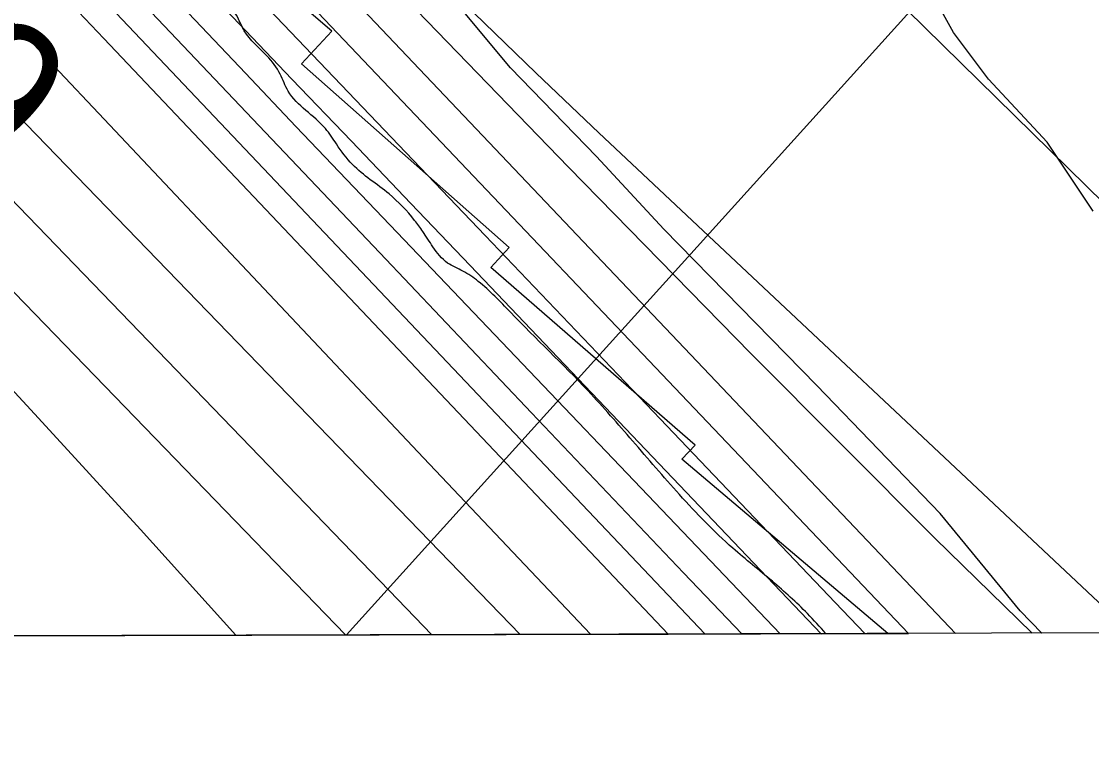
# Model space of a CAD drawing. Extents: x 3355677 to 3393573, y 612928 to 638357.
# Drawn here: x 3378130 to 3378644, y 618312 to 618655 of the extents above; entities that cross this region are included whole.
import ezdxf

# ---------------------------------------------------------------- set-up
doc = ezdxf.new("R2010")
doc.units = 0
for name, color, linetype in [('V-GRID-FRAM', 7, 'Continuous'), ('V-RIVR-EDGE', 7, 'Continuous'), ('V-RIVR-RANG', 7, 'Continuous'), ('V-RRAP-RVMT', 7, 'Continuous'), ('V-SITE-VEGE', 7, 'Continuous'), ('V-TOPO-DPTH', 7, 'Continuous'), ('V-TOPO-MAJR', 7, 'Continuous'), ('V-TOPO-MINR', 7, 'Continuous'), ('V-TOPO-WATR', 7, 'Continuous'), ('V-WETL-SWMP', 7, 'Continuous')]:
    doc.layers.add(name, color=color, linetype=linetype)

msp = doc.modelspace()

# ---------------------------------------------------------------- linework, layer by layer
at = {"layer": 'V-GRID-FRAM'}
msp.add_lwpolyline([(3359767.89, 636495.86), (3391341.63, 636578.52), (3391397.17, 618394.77), (3359807.56, 618312.07), (3359767.89, 636495.86)], dxfattribs=at)
at = {"layer": 'V-RIVR-EDGE'}
msp.add_spline([(3378516.49, 618361.05), (3378507.6, 618370.69), (3378490.73, 618386.23), (3378471.74, 618402.14), (3378446.08, 618427.92), (3378423.59, 618453.7), (3378402.15, 618477.72), (3378364.89, 618515.51), (3378349.43, 618530.35), (3378342.04, 618535.3), (3378334.65, 618539.2), (3378327.62, 618546.97), (3378322.71, 618554.38), (3378318.84, 618559.67), (3378306.54, 618572.39), (3378288.96, 618586.53), (3378281.23, 618596.41), (3378275.96, 618603.83), (3378258.04, 618621.84), (3378254.18, 618629.96), (3378247.86, 618638.78), (3378236.96, 618650.79), (3378233.81, 618657.14), (3378231.35, 618661.38), (3378222.57, 618670.56), (3378197.97, 618699.87), (3378183.21, 618714), (3378173.72, 618726.71), (3378162.47, 618734.49), (3378158.95, 618737.67), (3378158.61, 618741.54), (3378158.26, 618744.72), (3378155.81, 618749.66), (3378152.29, 618753.19), (3378146.31, 618755.67), (3378143.5, 618758.85), (3378140, 618769.43), (3378130.53, 618786.72), (3378121.05, 618799.43), (3378116.48, 618802.96), (3378111.54, 618803.33), (3378106.96, 618803.69), (3378107.68, 618808.27), (3378105.22, 618811.8), (3378096.08, 618818.87), (3378090.1, 618823.82), (3378078.84, 618830.54), (3378077.08, 618832.66), (3378071.83, 618844.3), (3378067.97, 618853.12), (3378067.98, 618856.29), (3378066.58, 618858.76), (3378058.13, 618863.01), (3378052.16, 618871.83), (3378044.1, 618888.77), (3378037.43, 618898.65), (3378027.59, 618911.01), (3378012.81, 618918.45), (3378000.84, 618924.11), (3377993.11, 618932.59), (3377988.55, 618941.06), (3377985.4, 618949.52), (3377982.24, 618954.46), (3377974.51, 618963.29), (3377969.24, 618967.89), (3377966.79, 618973.88), (3377960.81, 618977.77), (3377955.52, 618978.84), (3377954.83, 618983.07), (3377951.31, 618985.9), (3377937.58, 618991.22), (3377933.72, 618995.46), (3377918.25, 619012.76), (3377900.33, 619032.19), (3377899.99, 619037.47), (3377897.54, 619041.71), (3377893.67, 619045.59), (3377886.27, 619044.91), (3377882.39, 619044.92), (3377878.87, 619047.39), (3377875.72, 619053.74), (3377866.93, 619063.28), (3377843.02, 619083.78), (3377840.22, 619089.42), (3377839.18, 619096.12), (3377836.71, 619097.89), (3377833.19, 619098.25), (3377832.49, 619100.01), (3377831.44, 619103.89), (3377828.98, 619106.01), (3377820.18, 619110.97), (3377809.64, 619121.21), (3377795.58, 619135.69), (3377778.71, 619154.76), (3377773.79, 619160.41), (3377758.67, 619171.37), (3377751.64, 619178.79), (3377734.41, 619195.04), (3377715.08, 619215.53), (3377698.93, 619236.36), (3377689.44, 619246.6), (3377686.28, 619253.66), (3377675.73, 619259.67), (3377669.05, 619265.33), (3377666.24, 619269.92), (3377662.02, 619272.39), (3377656.38, 619274.17), (3377649.7, 619279.47), (3377628.6, 619296.08), (3377619.46, 619304.56), (3377610.32, 619314.45), (3377594.85, 619326.47), (3377585.71, 619336.01), (3377577.62, 619344.49), (3377561.44, 619355.45), (3377551.95, 619364.63), (3377544.22, 619374.17), (3377540.72, 619384.04), (3377539.32, 619385.81), (3377536.15, 619386.87), (3377528.75, 619389.01), (3377525.59, 619391.83), (3377523.49, 619398.53), (3377519.99, 619409.11), (3377509.1, 619421.12), (3377504.18, 619425.71), (3377489.74, 619431.04), (3377482.35, 619435.28), (3377478.49, 619440.93), (3377476.38, 619443.05), (3377471.46, 619446.94), (3377465.14, 619455.41), (3377463.39, 619460), (3377454.25, 619470.59), (3377432.47, 619495.66), (3377419.12, 619513.31), (3377396.28, 619540.15), (3377376.96, 619562.4), (3377360.09, 619581.12), (3377353.41, 619589.94), (3377348.5, 619598.76), (3377341.83, 619607.59), (3377323.55, 619623.49), (3377313.35, 619633.38), (3377305.61, 619638.33), (3377297.52, 619644.7), (3377297.53, 619647.87), (3377297.54, 619650.69), (3377294.03, 619656.69), (3377285.24, 619666.58), (3377279.28, 619677.16), (3377274.01, 619683.52), (3377265.56, 619688.47), (3377258.89, 619694.83), (3377253.62, 619705.06), (3377251.89, 619714.93), (3377248.03, 619720.93), (3377245.57, 619724.46), (3377241.7, 619727.64), (3377232.89, 619728.37), (3377223.38, 619730.86), (3377212.47, 619733.35), (3377204.37, 619737.6), (3377200.86, 619740.08), (3377195.22, 619741.15), (3377185.71, 619741.17), (3377172.33, 619748.61), (3377155.8, 619761.33), (3377143.16, 619778.28), (3377132.62, 619792.4), (3377131.93, 619797.33), (3377130.18, 619802.27), (3377123.51, 619811.1), (3377116.49, 619822.04), (3377110.17, 619832.98), (3377098.6, 619854.85), (3377095.09, 619862.97), (3377087.73, 619876.73), (3377081.41, 619884.85), (3377075.78, 619891.2), (3377063.5, 619909.91), (3377063.15, 619913.08), (3377058.59, 619921.55), (3377041.74, 619947.67), (3377035.78, 619957.9), (3377024.88, 619970.26), (3377017.51, 619982.26), (3377008.73, 619991.09), (3377000.99, 619999.22), (3376998.89, 620003.1), (3376997.85, 620008.39), (3376993.28, 620014.39), (3376981.69, 620029.57), (3376966.57, 620041.59), (3376947.93, 620056.08), (3376931.04, 620066.69), (3376914.5, 620075.54), (3376905.71, 620081.91), (3376896.22, 620095.67), (3376889.56, 620109.08), (3376877.63, 620128.14), (3376863.24, 620153.19), (3376850.61, 620175.78), (3376840.44, 620195.18), (3376834.13, 620206.12), (3376830.62, 620213.88), (3376827.11, 620219.88), (3376766.3, 620280.64), (3376733.96, 620311.73), (3376710.76, 620332.22), (3376680.51, 620356.61), (3376664.69, 620368.98), (3376652.37, 620376.06), (3376623.52, 620393.4), (3376605.58, 620405.78), (3376585.52, 620418.86), (3376578.14, 620424.17), (3376571.8, 620428.06), (3376565.46, 620427.02), (3376541.18, 620440.12), (3376536.96, 620446.47), (3376535.22, 620453.17), (3376537.71, 620461.97), (3376537.72, 620466.2), (3376535.61, 620469.03), (3376529.98, 620470.8), (3376523.63, 620470.11), (3376520.11, 620471.53), (3376509.21, 620481.07), (3376501.13, 620489.55), (3376495.52, 620499.78), (3376489.55, 620510.72), (3376487.1, 620514.95), (3376486.05, 620518.13), (3376484.29, 620520.6), (3376464.95, 620537.91), (3376449.83, 620547.47), (3376433.64, 620556.31), (3376408.32, 620577.17), (3376393.54, 620585.66), (3376376.29, 620593.81), (3376351.66, 620606.2), (3376335.11, 620613.29), (3376324.56, 620620.01), (3376307.31, 620625.34), (3376296.04, 620630.65), (3376270.36, 620648.34), (3376252.78, 620662.12), (3376242.94, 620672.72), (3376238.01, 620675.9), (3376233.43, 620676.62), (3376229.56, 620679.09), (3376210.93, 620695.35), (3376192.64, 620709.84), (3376157.47, 620736.71), (3376139.88, 620750.14), (3376127.93, 620761.8), (3376118.44, 620769.58), (3376106.12, 620776.3), (3376072.01, 620806.34), (3376048.47, 620834.23), (3376004.89, 620878.04), (3375983.1, 620902.76), (3375960.97, 620929.59), (3375953.95, 620939.83), (3375949.03, 620948.3), (3375944.83, 620957.82), (3375936.05, 620971.59), (3375912.87, 621001.6), (3375906.89, 621006.9), (3375899.52, 621016.43), (3375896.01, 621023.48), (3375881.26, 621042.55), (3375856.32, 621075.38), (3375835.59, 621097.28), (3375809.57, 621122.72), (3375786.01, 621142.15), (3375742.74, 621169.75), (3375706.5, 621193.09), (3375654.8, 621233.74), (3375605.57, 621273.68), (3375571.82, 621307.24), (3375559.88, 621321.37), (3375554.61, 621330.89), (3375550.75, 621336.89), (3375547.94, 621339.72), (3375541.25, 621342.56), (3375536.33, 621345.74), (3375533.51, 621347.86), (3375528.24, 621352.81), (3375524.03, 621359.16), (3375521.22, 621361.99), (3375518.76, 621365.16), (3375514.54, 621369.76), (3375499.05, 621375.43), (3375478.63, 621382.53), (3375451.52, 621393.17), (3375434.62, 621398.5), (3375424.77, 621404.51), (3375412.44, 621407.36), (3375405.76, 621410.55), (3375395.2, 621414.45), (3375385.69, 621417.29), (3375374.07, 621420.49), (3375363.5, 621420.87), (3375351.51, 621419.14), (3375336.69, 621411.07), (3375326.11, 621405.81), (3375315.54, 621405.48), (3375306.73, 621408.33), (3375297.58, 621412.93), (3375285.62, 621419.3), (3375281.41, 621425.65), (3375276.14, 621431.66), (3375271.91, 621433.78), (3375264.16, 621435.21), (3375259.93, 621435.22), (3375254.65, 621435.24), (3375251.48, 621435.24), (3375245.49, 621436.31), (3375239.86, 621437.74), (3375215.21, 621444.49), (3375187.39, 621452.67), (3375156.75, 621461.2), (3375150.77, 621464.74), (3375147.25, 621465.8), (3375142.67, 621466.87), (3375137.39, 621467.94), (3375132.1, 621468.31), (3375129.64, 621468.32), (3375105.35, 621477.18), (3375084.93, 621485.69), (3375080.36, 621489.23), (3375075.08, 621491.35), (3375067.33, 621492.43), (3375058.88, 621497.03), (3375037.06, 621506.95), (3374951.91, 621556.5), (3374890.69, 621595.76), (3374838.99, 621635), (3374815.41, 621649.51), (3374801.34, 621657.65)], degree=3, dxfattribs=at)
at = {"layer": 'V-RIVR-RANG'}
msp.add_line((3378769.29, 618895.28), (3378286.13, 618360.45), dxfattribs=at)
at = {"layer": 'V-RRAP-RVMT'}
for p, q in [((3378278.98, 618650.62), (3378181.61, 618734.94)), ((3378264.53, 618634.87), (3378278.98, 618650.62)), ((3378364.19, 618546.72), (3378264.53, 618634.87)), ((3378355.4, 618536.99), (3378364.19, 618546.72)), ((3378453.57, 618451.58), (3378355.4, 618536.99)), ((3378447.2, 618444.99), (3378453.57, 618451.58)), ((3378546.23, 618361.13), (3378447.2, 618444.99)), ((3378030.91, 618359.78), (3378546.23, 618361.13))]:
    msp.add_line(p, q, dxfattribs=at)
at = {"layer": 'V-SITE-VEGE'}
for p, q in [((3378364.86, 618632.97), (3378320.51, 618686.26)), ((3378406.17, 618590.38), (3378364.86, 618632.97)), ((3378438.51, 618555.47), (3378406.17, 618590.38)), ((3378512.15, 618480.35), (3378438.51, 618555.47)), ((3378571.43, 618418.82), (3378512.15, 618480.35)), ((3378609.79, 618372.05), (3378571.43, 618418.82)), ((3378620.26, 618361.32), (3378609.79, 618372.05)), ((3378843.88, 618361.91), (3378620.26, 618361.32))]:
    msp.add_line(p, q, dxfattribs=at)
at = {"layer": 'V-TOPO-DPTH'}
for points in [[(3378514.15, 618361.04), (3378556.16, 618361.15), (3378222.56, 618712.12), (3378209.07, 618726.29), (3378195.58, 618740.46), (3378182.07, 618754.61), (3378168.56, 618768.76), (3377994.99, 618950.3), (3377937.03, 619010.72), (3377878.95, 619071.02), (3377820.68, 619131.14), (3377762.28, 619191.13), (3377673.92, 619281.62), (3377659.61, 619296.27), (3377645.29, 619310.92), (3377630.96, 619325.57), (3377616.64, 619340.21), (3377422.93, 619538.09), (3377378.33, 619584.6), (3377334.39, 619631.71), (3377291.44, 619679.73), (3377249.15, 619728.35), (3377196.86, 619789.73), (3376629.45, 620400.83)], [(3378476.02, 618360.94), (3378448.01, 618390.37), (3378375.02, 618467.18), (3378302.07, 618544.02), (3378204.39, 618646.98), (3378180.3, 618672.37), (3378156.2, 618697.74), (3378132.09, 618723.11), (3378107.97, 618748.46), (3378083.82, 618773.79), (3378059.62, 618799.07), (3378035.36, 618824.29), (3378011.06, 618849.47), (3377654.1, 619218.36), (3377630.45, 619242.73), (3377606.74, 619267.05), (3377582.95, 619291.29), (3377559.11, 619315.48), (3377535.23, 619339.63), (3377511.35, 619363.79), (3377487.48, 619387.94), (3377463.6, 619412.1), (3377132.12, 619747.52), (3377122.42, 619757.43)], [(3378369.48, 618360.66), (3378107.77, 618630.99), (3378105.54, 618633.31), (3378103.3, 618635.62), (3378100.96, 618638.07), (3378099.49, 618639.64), (3378098.71, 618640.5), (3378096.55, 618642.88), (3378093.62, 618646.11), (3378090.67, 618649.34), (3377711.84, 619063.27), (3377687.62, 619089.53), (3377663.27, 619115.66), (3377638.71, 619141.61), (3377614.03, 619167.43), (3377577.27, 619205.59), (3377570.84, 619212.22), (3377564.39, 619218.82), (3377557.9, 619225.39), (3377551.37, 619231.92), (3377089.65, 619691.99)], [(3377089.65, 619691.99), (3377551.37, 619231.92), (3377557.9, 619225.39), (3377564.39, 619218.82), (3377570.84, 619212.22), (3377577.27, 619205.59), (3377614.03, 619167.43), (3377638.71, 619141.61), (3377663.27, 619115.66), (3377687.62, 619089.53), (3377711.84, 619063.27), (3378090.67, 618649.34), (3378093.62, 618646.11), (3378096.55, 618642.88), (3378098.71, 618640.5), (3378099.49, 618639.64), (3378100.96, 618638.07), (3378103.3, 618635.62), (3378105.54, 618633.31), (3378107.77, 618630.99), (3378369.48, 618360.66)], [(3377298.46, 619514.44), (3377550.44, 619262.16), (3377564.24, 619248.26), (3377578, 619234.32), (3377591.68, 619220.31), (3377605.31, 619206.25), (3377683.76, 619124.9), (3377736.44, 619070), (3377788.94, 619014.93), (3377841.17, 618959.59), (3377893.21, 618904.09), (3378072.94, 618711.43), (3378097.07, 618685.6), (3378121.23, 618659.8), (3378145.43, 618634.04), (3378169.66, 618608.3), (3378323.13, 618445.51), (3378403.35, 618360.75)], [(3377298.46, 619514.44), (3377550.44, 619262.16), (3377564.24, 619248.26), (3377578, 619234.32), (3377591.68, 619220.31), (3377605.31, 619206.25), (3377683.76, 619124.9), (3377736.44, 619070), (3377788.94, 619014.93), (3377841.17, 618959.59), (3377893.21, 618904.09), (3378072.94, 618711.43), (3378097.07, 618685.6), (3378121.23, 618659.8), (3378145.43, 618634.04), (3378169.66, 618608.3), (3378323.13, 618445.51), (3378403.35, 618360.75), (3378369.48, 618360.66)], [(3377466.88, 619440.83), (3377519.02, 619389.18), (3377617.86, 619291.46), (3377620.62, 619288.72), (3377623.38, 619285.98), (3377626.12, 619283.22), (3377628.86, 619280.46), (3377646.88, 619262.23), (3377658.6, 619250.33), (3377670.29, 619238.4), (3377681.95, 619226.43), (3377693.57, 619214.44), (3378168.96, 618722.35), (3378171.5, 618719.72), (3378174.03, 618717.08), (3378176.57, 618714.45), (3378179.1, 618711.81), (3378231.29, 618657.46), (3378259.89, 618627.62), (3378288.48, 618597.77), (3378317.03, 618567.88), (3378345.56, 618537.98), (3378514.15, 618361.04)], [(3377466.88, 619440.83), (3377519.02, 619389.18), (3377617.86, 619291.46), (3377620.62, 619288.72), (3377623.38, 619285.98), (3377626.12, 619283.22), (3377628.86, 619280.46), (3377646.88, 619262.23), (3377658.6, 619250.33), (3377670.29, 619238.4), (3377681.95, 619226.43), (3377693.57, 619214.44), (3378168.96, 618722.35), (3378171.5, 618719.72), (3378174.03, 618717.08), (3378176.57, 618714.45), (3378179.1, 618711.81), (3378231.29, 618657.46), (3378259.89, 618627.62), (3378288.48, 618597.77), (3378317.03, 618567.88), (3378345.56, 618537.98), (3378514.15, 618361.04)], [(3377424.98, 619418.97), (3377480.69, 619362.78), (3377549.54, 619293.5), (3377570.85, 619271.97), (3377592.09, 619250.38), (3377613.25, 619228.7), (3377634.34, 619206.95), (3377810.89, 619024.16), (3377865.93, 618966.98), (3377920.83, 618909.68), (3377975.55, 618852.2), (3378030.14, 618794.6), (3378108.77, 618711.35), (3378123.95, 618695.28), (3378139.13, 618679.22), (3378154.32, 618663.17), (3378169.52, 618647.12), (3378440.7, 618360.85), (3378476.02, 618360.94)], [(3378403.35, 618360.75), (3378440.7, 618360.85), (3378169.52, 618647.12), (3378154.32, 618663.17), (3378139.13, 618679.22), (3378123.95, 618695.28), (3378108.77, 618711.35), (3378030.14, 618794.6), (3377975.55, 618852.2), (3377920.83, 618909.68), (3377865.93, 618966.98), (3377810.89, 619024.16), (3377634.34, 619206.95), (3377613.25, 619228.7), (3377592.09, 619250.38), (3377570.85, 619271.97), (3377549.54, 619293.5), (3377480.69, 619362.78), (3377424.98, 619418.97)], [(3378514.15, 618361.04), (3378476.02, 618360.94), (3378448.01, 618390.37), (3378375.02, 618467.18), (3378302.07, 618544.02), (3378204.39, 618646.98), (3378180.3, 618672.37), (3378156.2, 618697.74), (3378132.09, 618723.11), (3378107.97, 618748.46), (3378083.82, 618773.79), (3378059.62, 618799.07), (3378035.36, 618824.29), (3378011.06, 618849.47), (3377654.1, 619218.36), (3377630.45, 619242.73), (3377606.74, 619267.05), (3377582.95, 619291.29), (3377559.11, 619315.48), (3377535.23, 619339.63), (3377511.35, 619363.79), (3377487.48, 619387.94), (3377463.6, 619412.1)], [(3378369.48, 618360.66), (3376767.5, 618356.47), (3376734.14, 618394.29), (3376681.43, 618455.32), (3376541.08, 618620.35)]]:
    msp.add_lwpolyline(points, dxfattribs=at)
at = {"layer": 'V-TOPO-MAJR'}
for points in [[(3377459.24, 619914.42), (3377734.01, 619507.13), (3377754.34, 619482.62), (3377774.97, 619458.38), (3377796.06, 619434.54), (3377817.47, 619410.97), (3377857.4, 619367.85), (3377899.2, 619323.12), (3377941.27, 619278.65), (3377983.75, 619234.56), (3378026.5, 619190.72), (3378282.27, 618930.82), (3378305.25, 618907.59), (3378328.31, 618884.43), (3378351.49, 618861.4), (3378374.74, 618838.44), (3378830.9, 618390.45)], [(3378663.12, 618361.43), (3378407.35, 618601.79), (3378377.18, 618630.5), (3378347.25, 618659.46), (3378317.69, 618688.79), (3378288.37, 618718.37), (3378237.08, 618770.77), (3378233.59, 618774.34), (3378230.12, 618777.93), (3378226.67, 618781.53), (3378223.22, 618785.14), (3378205.02, 618804.34), (3378192.49, 618817.56), (3378179.96, 618830.79), (3378167.43, 618844.02), (3378154.91, 618857.25), (3377684.22, 619355.18), (3377683.75, 619355.71), (3377683.49, 619356.05), (3377683.28, 619356.35), (3377683.18, 619356.5), (3377261.04, 619886.42)], [(3378327.08, 618360.55), (3378306.54, 618381.76), (3378101.82, 618593.73), (3378091.23, 618604.75), (3378080.67, 618615.79), (3378070.15, 618626.88), (3378059.68, 618638.01), (3378007.39, 618693.75), (3377970.91, 618732.87), (3377934.57, 618772.13), (3377898.47, 618811.6), (3377862.52, 618851.21), (3377565.04, 619180.83), (3377556.37, 619190.33), (3377547.62, 619199.75), (3377538.75, 619209.06), (3377529.8, 619218.3), (3377520.76, 619227.44), (3377511.65, 619236.51), (3377502.44, 619245.5), (3377493.18, 619254.42), (3377066.6, 619660.87)]]:
    msp.add_lwpolyline(points, dxfattribs=at)
at = {"layer": 'V-TOPO-MINR'}
for points in [[(3378556.16, 618361.15), (3378222.56, 618712.12), (3378209.07, 618726.29), (3378195.58, 618740.46), (3378182.07, 618754.61), (3378168.56, 618768.76), (3377994.99, 618950.3), (3377937.03, 619010.72), (3377878.95, 619071.02), (3377820.68, 619131.14), (3377762.28, 619191.13), (3377673.92, 619281.62), (3377659.61, 619296.27), (3377645.29, 619310.92), (3377630.96, 619325.57), (3377616.64, 619340.21), (3377422.93, 619538.09), (3377378.33, 619584.6), (3377334.39, 619631.71), (3377291.44, 619679.73), (3377249.15, 619728.35), (3377196.86, 619789.73), (3376629.45, 620400.83)], [(3378578.79, 618361.21), (3378245.37, 618712.28), (3378226.14, 618732.52), (3378206.91, 618752.75), (3378187.66, 618772.97), (3378168.42, 618793.19), (3378094.01, 618871.31), (3378037.48, 618930.53), (3377980.87, 618989.65), (3377924.12, 619048.65), (3377867.29, 619107.57), (3377685.68, 619295.39), (3377671.55, 619310.05), (3377657.44, 619324.74), (3377643.38, 619339.48), (3377629.34, 619354.24), (3377562.86, 619424.41), (3377516.06, 619474.68), (3377469.88, 619525.5), (3377209.73, 619831.83)], [(3378458.22, 618360.9), (3378169.4, 618665.56), (3378158.53, 618677.02), (3378147.67, 618688.49), (3378136.8, 618699.95), (3378125.94, 618711.41), (3378068.6, 618771.89), (3378029.01, 618813.54), (3377989.33, 618855.11), (3377949.53, 618896.56), (3377909.65, 618937.94), (3377649.23, 619207.33), (3377624.32, 619233.01), (3377599.33, 619258.63), (3377574.25, 619284.15), (3377549.11, 619309.61), (3377519.93, 619339.05), (3377480.17, 619379.2), (3377440.45, 619419.39), (3377400.77, 619459.63), (3377361.13, 619499.9), (3377132.43, 619732.5), (3377119.18, 619746.11), (3377106.02, 619759.8)], [(3378476.02, 618360.94), (3378448.01, 618390.37), (3378375.02, 618467.18), (3378302.07, 618544.02), (3378204.39, 618646.98), (3378180.3, 618672.37), (3378156.2, 618697.74), (3378132.09, 618723.11), (3378107.97, 618748.46), (3378083.82, 618773.79), (3378059.62, 618799.07), (3378035.36, 618824.29), (3378011.06, 618849.47), (3377654.1, 619218.36), (3377630.45, 619242.73), (3377606.74, 619267.05), (3377582.95, 619291.29), (3377559.11, 619315.48), (3377535.23, 619339.63), (3377511.35, 619363.79), (3377487.48, 619387.94), (3377463.6, 619412.1), (3377132.12, 619747.52), (3377122.42, 619757.43)], [(3378535.19, 618361.1), (3378520.91, 618376.1), (3378436.87, 618464.25), (3378352.79, 618552.36), (3378200.38, 618711.98), (3378192.48, 618720.25), (3378184.57, 618728.52), (3378176.66, 618736.78), (3378168.74, 618745.03), (3377845.68, 619081.34), (3377810.63, 619117.69), (3377775.49, 619153.95), (3377740.21, 619190.07), (3377704.84, 619226.1), (3377650.67, 619281.08), (3377642.3, 619289.54), (3377633.9, 619297.97), (3377625.47, 619306.36), (3377617.01, 619314.73), (3377168.34, 619756.44)], [(3377089.65, 619691.99), (3377551.37, 619231.92), (3377557.9, 619225.39), (3377564.39, 619218.82), (3377570.84, 619212.22), (3377577.27, 619205.59), (3377614.03, 619167.43), (3377638.71, 619141.61), (3377663.27, 619115.66), (3377687.62, 619089.53), (3377711.84, 619063.27), (3378090.67, 618649.34), (3378093.62, 618646.11), (3378096.55, 618642.88), (3378098.71, 618640.5), (3378099.49, 618639.64), (3378100.96, 618638.07), (3378103.3, 618635.62), (3378105.54, 618633.31), (3378107.77, 618630.99), (3378369.48, 618360.66)], [(3378285.58, 618360.44), (3378102.38, 618549.75), (3378081.26, 618571.64), (3378060.19, 618593.57), (3378039.19, 618615.57), (3378018.23, 618637.61), (3377875.33, 618788.39), (3377815.63, 618851.07), (3377755.73, 618913.54), (3377695.51, 618975.72), (3377635.09, 619037.7), (3377543.24, 619131.42), (3377528.46, 619146.26), (3377513.53, 619160.94), (3377498.35, 619175.36), (3377483.02, 619189.63), (3377060.84, 619575.92)], [(3378403.35, 618360.75), (3378323.13, 618445.51), (3378169.66, 618608.3), (3378145.43, 618634.04), (3378121.23, 618659.8), (3378097.07, 618685.6), (3378072.94, 618711.43), (3377893.21, 618904.09), (3377841.17, 618959.59), (3377788.94, 619014.93), (3377736.44, 619070), (3377683.76, 619124.9), (3377605.31, 619206.25), (3377591.68, 619220.31), (3377578, 619234.32), (3377564.24, 619248.26), (3377550.44, 619262.16), (3377298.46, 619514.44)], [(3378440.7, 618360.85), (3378169.52, 618647.12), (3378154.32, 618663.17), (3378139.13, 618679.22), (3378123.95, 618695.28), (3378108.77, 618711.35), (3378030.14, 618794.6), (3377975.55, 618852.2), (3377920.83, 618909.68), (3377865.93, 618966.98), (3377810.89, 619024.16), (3377634.34, 619206.95), (3377613.25, 619228.7), (3377592.09, 619250.38), (3377570.85, 619271.97), (3377549.54, 619293.5), (3377480.69, 619362.78), (3377424.98, 619418.97)], [(3378615.55, 618361.31), (3378568.88, 618406.97), (3378480.45, 618495.72), (3378392.77, 618585.21), (3378237.33, 618745.87), (3378227.94, 618755.62), (3378218.55, 618765.37), (3378209.2, 618775.16), (3378199.86, 618784.96), (3378149.9, 618837.52), (3378115.58, 618873.6), (3378081.23, 618909.65), (3378046.85, 618945.67), (3378012.45, 618981.67), (3377684.91, 619324.09)], [(3378494.43, 618360.99), (3378310.42, 618553.87), (3378286.11, 618579.37), (3378261.81, 618604.88), (3378237.54, 618630.4), (3378213.28, 618655.94), (3378181.15, 618689.78), (3378172.96, 618698.4), (3378164.76, 618707.02), (3378156.55, 618715.63), (3378148.33, 618724.24), (3378140.11, 618732.83), (3378131.87, 618741.42), (3378123.61, 618749.98), (3378115.34, 618758.54), (3377630.34, 619259.23), (3377622.34, 619267.46)], [(3378232.9, 618360.31), (3378187.01, 618411.1), (3378162.61, 618437.92), (3378138.09, 618464.64), (3378113.4, 618491.19), (3378088.59, 618517.64), (3378044.11, 618564.72), (3378041.45, 618567.54), (3378038.78, 618570.36), (3378036.1, 618573.16), (3378033.43, 618575.97), (3377595.69, 619034.11), (3377578.85, 619051.63), (3377561.95, 619069.09), (3377544.95, 619086.46), (3377527.89, 619103.77), (3377501.56, 619130.33), (3377497.59, 619134.28), (3377493.59, 619138.2), (3377489.54, 619142.07), (3377485.45, 619145.9), (3377423.89, 619202.93)]]:
    msp.add_lwpolyline(points, dxfattribs=at)
at = {"layer": 'V-TOPO-WATR'}
msp.add_lwpolyline([(3378514.15, 618361.04), (3378345.56, 618537.98), (3378317.03, 618567.88), (3378288.48, 618597.77), (3378259.89, 618627.62), (3378231.29, 618657.46), (3378179.1, 618711.81), (3378176.57, 618714.45), (3378174.03, 618717.08), (3378171.5, 618719.72), (3378168.96, 618722.35), (3377693.57, 619214.44), (3377681.95, 619226.43), (3377670.29, 619238.4), (3377658.6, 619250.33), (3377646.88, 619262.23), (3377628.86, 619280.46), (3377626.12, 619283.22), (3377623.38, 619285.98), (3377620.62, 619288.72), (3377617.86, 619291.46), (3377519.02, 619389.18), (3377466.88, 619440.83)], dxfattribs=at)
at = {"layer": 'V-WETL-SWMP'}
msp.add_lwpolyline([(3378644.96, 618564.14), (3378622.75, 618597.32), (3378594.6, 618627.5), (3378577.8, 618650.01), (3378562.77, 618677.29), (3378545.92, 618708.72), (3378529.12, 618731.23), (3378503.98, 618756.07), (3378480.03, 618780.92), (3378459.64, 618808.17), (3378435.64, 618841.35), (3378406.85, 618878.66), (3378376.25, 618921.32), (3378343.91, 618955.63), (3378312.8, 618983.41), (3378276.9, 619017.71), (3378244.58, 619047.86), (3378195.57, 619084.45), (3378161.49, 619112.81), (3378132.75, 619141.2), (3378092.08, 619177.25), (3378045.46, 619212.08), (3378016.17, 619233.32), (3377976.68, 619270.57)], dxfattribs=at)

# ---------------------------------------------------------------- texts
at = {"layer": 'V-RIVR-RANG'}
msp.add_text('-39', height=67, rotation=317.4718, dxfattribs=at).set_placement((3378018.4, 618668.77))

doc.saveas('drawing.dxf')
